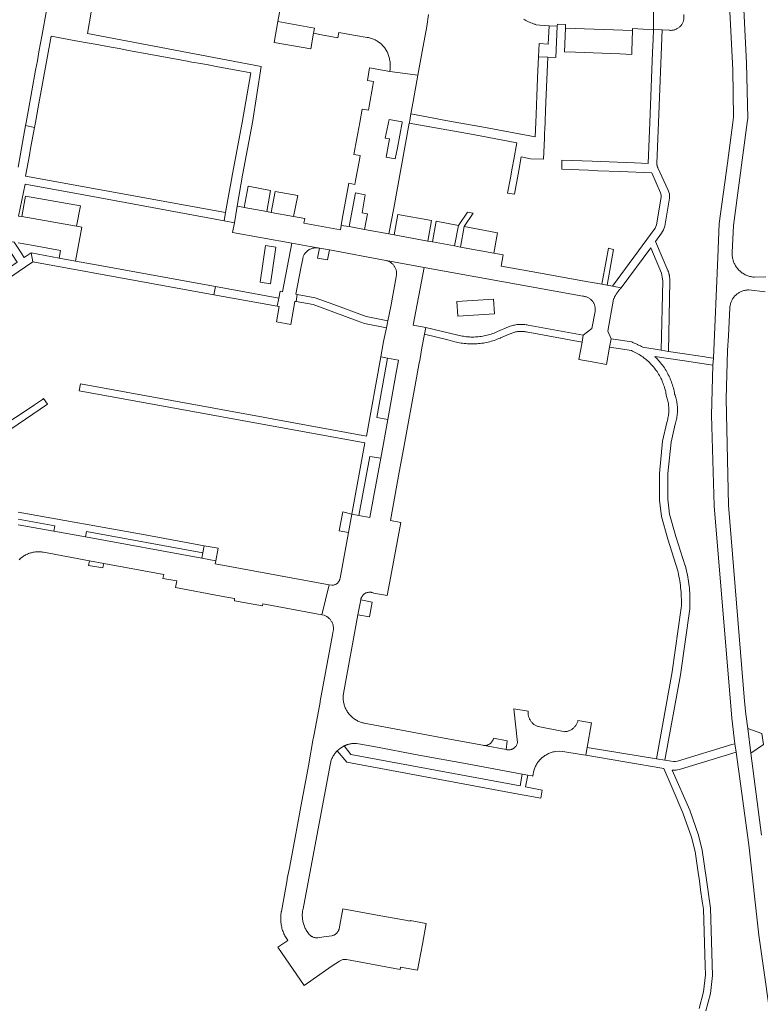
# Model space of a CAD drawing. Extents: x 146402 to 164798, y 455483 to 464134.
# Tile 316 of 575: x 158500 to 158660, y 460060 to 460272. Entities that reach past the tile are written whole.
import ezdxf

# ---------------------------------------------------------------- set-up
doc = ezdxf.new("R2010")
doc.units = 0
doc.header["$LTSCALE"] = 0.2
for name, color, linetype, lineweight in [('B-XX-VH-VERHARDING_ASFALT-GV', 252, 'CONTINUOUS', 18), ('B-XX-VH-VERHARDING_BETONSTRAATSTEEN-GV', 252, 'CONTINUOUS', 18), ('B-XX-VH-VERHARDING_TEGEL-GV', 252, 'CONTINUOUS', 18), ('B-XX-VH-VERHARDING_TEGEL_RUBBER-GV', 252, 'CONTINUOUS', 18)]:
    doc.layers.add(name, color=color, linetype=linetype, lineweight=lineweight)

msp = doc.modelspace()

# ---------------------------------------------------------------- linework, layer by layer
at = {"layer": 'B-XX-VH-VERHARDING_ASFALT-GV'}
for points in [[(158660.92, 460216.73), (158658.46, 460216.65), (158658.431, 460216.652), (158658.229, 460216.67), (158658.029, 460216.697), (158657.83, 460216.731), (158657.632, 460216.773), (158657.436, 460216.823), (158657.242, 460216.88), (158657.051, 460216.945), (158656.862, 460217.018), (158656.677, 460217.098), (158656.494, 460217.185), (158656.316, 460217.28), (158656.141, 460217.382), (158655.97, 460217.49), (158655.804, 460217.605), (158655.642, 460217.726), (158655.486, 460217.854), (158655.334, 460217.988), (158655.188, 460218.128), (158655.048, 460218.273), (158654.913, 460218.424), (158654.785, 460218.58), (158654.663, 460218.741), (158654.547, 460218.907), (158654.438, 460219.077), (158654.336, 460219.252), (158654.241, 460219.43), (158654.153, 460219.612), (158654.072, 460219.797), (158653.998, 460219.986), (158653.933, 460220.177), (158653.874, 460220.37), (158653.823, 460220.566), (158653.781, 460220.763), (158653.746, 460220.962), (158653.719, 460221.163), (158653.699, 460221.364), (158653.688, 460221.566), (158653.685, 460221.768), (158653.69, 460221.97), (158653.95, 460227.79), (158654.235, 460229.908), (158656.939, 460250), (158657.06, 460250.9), (158656.78, 460262.76), (158655.396, 460290.283)], [(158652.54, 460286.44), (158653.83, 460261.28), (158654.01, 460251.08), (158653.863, 460250), (158652.66, 460241.2), (158650.89, 460228.24), (158650.575, 460220.915), (158649.64, 460199.2), (158649.56, 460197.68), (158649.26, 460186.96), (158649.85, 460167.44), (158653.62, 460121.7), (158654.28, 460116.2), (158654.55, 460114.35), (158655.042, 460110.732), (158657.26, 460094.44), (158659.46, 460074.98), (158666.049, 460028.59)], [(158660.011, 460096.525), (158657.722, 460114.158), (158657.03, 460119.48), (158656.6, 460122.59), (158656.38, 460125.34), (158652.89, 460167.59), (158652.38, 460190.46), (158652.72, 460200.9), (158652.88, 460204.05), (158653.19, 460210.07), (158653.191, 460210.092), (158653.207, 460210.272), (158653.231, 460210.451), (158653.262, 460210.629), (158653.301, 460210.805), (158653.348, 460210.979), (158653.403, 460211.152), (158653.466, 460211.321), (158653.535, 460211.488), (158653.612, 460211.651), (158653.697, 460211.811), (158653.788, 460211.967), (158653.886, 460212.119), (158653.991, 460212.266), (158654.102, 460212.409), (158654.219, 460212.546), (158654.342, 460212.678), (158654.471, 460212.805), (158654.606, 460212.925), (158654.745, 460213.04), (158654.89, 460213.148), (158655.039, 460213.25), (158655.193, 460213.345), (158655.35, 460213.434), (158655.512, 460213.515), (158655.677, 460213.589), (158655.845, 460213.655), (158656.016, 460213.714), (158656.189, 460213.766), (158656.364, 460213.81), (158656.541, 460213.845), (158656.72, 460213.874), (158656.899, 460213.894), (158657.079, 460213.906), (158657.26, 460213.91), (158660.79, 460213.47)]]:
    msp.add_lwpolyline(points, dxfattribs=at)
at = {"layer": 'B-XX-VH-VERHARDING_BETONSTRAATSTEEN-GV'}
for points in [[(158557.737, 460281.431), (158555.936, 460271.748), (158563.779, 460270.281), (158563.589, 460269.202), (158565.282, 460268.877), (158568.84, 460268.194), (158569.049, 460269.348), (158572.59, 460268.73), (158575.154, 460268.301), (158575.223, 460268.289), (158575.436, 460268.247), (158575.648, 460268.197), (158575.857, 460268.139), (158576.064, 460268.074), (158576.268, 460268.001), (158576.47, 460267.921), (158576.669, 460267.833), (158576.864, 460267.738), (158577.055, 460267.636), (158577.243, 460267.527), (158577.427, 460267.411), (158577.606, 460267.288), (158577.78, 460267.159), (158577.95, 460267.023), (158578.114, 460266.881), (158578.273, 460266.734), (158578.427, 460266.58), (158578.575, 460266.421), (158578.717, 460266.257), (158578.853, 460266.088), (158578.982, 460265.913), (158579.105, 460265.734), (158579.221, 460265.551), (158579.331, 460265.363), (158579.433, 460265.172), (158579.52, 460264.951), (158579.558, 460264.863), (158579.647, 460264.644), (158579.728, 460264.422), (158579.802, 460264.197), (158579.868, 460263.969), (158579.926, 460263.74), (158579.977, 460263.509), (158580.019, 460263.276), (158580.054, 460263.042), (158580.081, 460262.807), (158580.1, 460262.571), (158580.111, 460262.334), (158580.114, 460262.098), (158580.109, 460261.861), (158580.096, 460261.624), (158580.075, 460261.389), (158580.046, 460261.154), (158580.009, 460260.92), (158586.03, 460260.16), (158587, 460265.28), (158587.97, 460270.66), (158588.37, 460273.22)], [(158608.778, 460272.212), (158609.034, 460272.063), (158609.293, 460271.922), (158609.556, 460271.788), (158609.822, 460271.661), (158610.092, 460271.541), (158610.365, 460271.429), (158610.641, 460271.324), (158610.92, 460271.226), (158611.201, 460271.137), (158611.32, 460271.101), (158611.52, 460271.03), (158612.31, 460270.9), (158614.27, 460270.79), (158616.061, 460270.708), (158616.08, 460271.12), (158617.84, 460271.1), (158617.813, 460270.304), (158632.236, 460269.76), (158632.25, 460270.19), (158634.53, 460270.084), (158636.75, 460269.98), (158636.737, 460274.952)], [(158636.737, 460274.952), (158636.75, 460269.98), (158638.608, 460269.9), (158640.133, 460269.829), (158640.283, 460269.815), (158640.434, 460269.809), (158640.585, 460269.811), (158640.735, 460269.821), (158640.885, 460269.839), (158641.034, 460269.865), (158641.181, 460269.898), (158641.326, 460269.94), (158641.468, 460269.989), (158641.608, 460270.045), (158641.745, 460270.109), (158641.878, 460270.18), (158642.007, 460270.258), (158642.132, 460270.343), (158642.252, 460270.434), (158642.367, 460270.532), (158642.477, 460270.635), (158642.581, 460270.744), (158642.68, 460270.858), (158642.772, 460270.978), (158642.857, 460271.102), (158642.936, 460271.231), (158643.008, 460271.363), (158643.073, 460271.499), (158643.131, 460271.639), (158643.181, 460271.781), (158643.223, 460271.926), (158643.258, 460272.073), (158643.261, 460272.089), (158643.26, 460273.224)], [(158500.219, 460155.819), (158500.379, 460155.969), (158500.544, 460156.114), (158500.714, 460156.252), (158500.89, 460156.384), (158501.07, 460156.51), (158501.254, 460156.629), (158501.443, 460156.741), (158501.635, 460156.846), (158501.832, 460156.944), (158502.032, 460157.035), (158502.234, 460157.119), (158502.44, 460157.195), (158502.649, 460157.263), (158502.86, 460157.324), (158503.073, 460157.378), (158503.287, 460157.423), (158503.504, 460157.46), (158503.721, 460157.49), (158503.939, 460157.512), (158504.159, 460157.525), (158504.378, 460157.531), (158504.597, 460157.529), (158504.817, 460157.519), (158505.035, 460157.5), (158505.253, 460157.474), (158505.47, 460157.44), (158515.38, 460155.59), (158518.46, 460155.03), (158531.34, 460152.65), (158531.16, 460151.785), (158534.15, 460151.26), (158533.869, 460149.8), (158543.75, 460147.98), (158546.59, 460147.46), (158546.555, 460146.985), (158552.643, 460145.889), (158552.71, 460146.34), (158560.79, 460144.84), (158565.4, 460143.97), (158566.981, 460150.386), (158542.416, 460154.896), (158542.54, 460155.56), (158539.57, 460156.14), (158514.513, 460160.714), (158507.69, 460161.958), (158500, 460163.36)]]:
    msp.add_lwpolyline(points, dxfattribs=at)
for points in [[(158563.779, 460270.281), (158555.936, 460271.748), (158555.09, 460267.2), (158562.989, 460265.805), (158563.589, 460269.202)], [(158616.061, 460270.708), (158614.27, 460270.79), (158614.09, 460266.86), (158612.139, 460266.952), (158612.021, 460264.139), (158613.99, 460264.057), (158615.759, 460263.983)], [(158632.236, 460269.76), (158617.813, 460270.304), (158617.64, 460265.17), (158619.94, 460265.09), (158629.48, 460264.73), (158632.061, 460264.598), (158632.09, 460265.31)], [(158580.009, 460260.92), (158575.67, 460261.75), (158575.189, 460259.029), (158576.496, 460258.791), (158576.349, 460257.96), (158575.559, 460253.49), (158575.4, 460252.588), (158574.061, 460252.831), (158573.56, 460249.999), (158572.289, 460243.09), (158573.62, 460242.848), (158573.459, 460241.96), (158572.649, 460237.5), (158572.495, 460236.65), (158571.161, 460236.89), (158569.755, 460229.114), (158569.554, 460227.752), (158571.29, 460227.54), (158572.64, 460234.8), (158574.73, 460234.39), (158574.06, 460230.5), (158575.19, 460230.3), (158574.58, 460226.96), (158579.78, 460226), (158580.9, 460231.55), (158584.2, 460249.83), (158584.231, 460249.999), (158584.562, 460251.819), (158585.04, 460254.51), (158586.03, 460260.16)], [(158579.007, 460246.602), (158579.885, 460250.641), (158582.68, 460250.13), (158582.656, 460250), (158581.64, 460244.53), (158581.19, 460242.12), (158579.22, 460242.48), (158579.93, 460246.43)], [(158554.34, 460235.31), (158549.51, 460236.22), (158548.69, 460231.69), (158553.51, 460230.82)], [(158560.23, 460234.22), (158555.31, 460235.14), (158554.47, 460230.62), (158559.3, 460229.73)], [(158513.42, 460231.99), (158501.63, 460234.12), (158500.792, 460229.694), (158512.592, 460227.625)], [(158548.02, 460231.81), (158547.19, 460231.96), (158546.554, 460228.392), (158546.18, 460226.29), (158558.906, 460223.982), (158564.418, 460222.962), (158564.571, 460222.943), (158564.721, 460222.915), (158564.87, 460222.88), (158567, 460222.54), (158579.13, 460220.26), (158579.235, 460220.237), (158579.245, 460220.234), (158587.39, 460218.75), (158621.53, 460212.56), (158621.643, 460212.553), (158621.792, 460212.536), (158621.94, 460212.511), (158622.086, 460212.478), (158622.23, 460212.438), (158622.372, 460212.39), (158622.512, 460212.334), (158622.648, 460212.271), (158622.78, 460212.201), (158622.909, 460212.124), (158623.033, 460212.041), (158623.153, 460211.95), (158623.267, 460211.854), (158623.377, 460211.751), (158623.48, 460211.643), (158623.578, 460211.53), (158623.67, 460211.411), (158623.755, 460211.288), (158623.833, 460211.16), (158623.905, 460211.028), (158623.969, 460210.893), (158624.026, 460210.754), (158624.076, 460210.613), (158624.118, 460210.469), (158624.152, 460210.323), (158624.179, 460210.176), (158624.197, 460210.027), (158624.208, 460209.877), (158624.21, 460209.727), (158624.205, 460209.578), (158624.191, 460209.428), (158624.17, 460209.28), (158623.51, 460205.57), (158621.652, 460204.172), (158621.384, 460202.685), (158620.713, 460198.938), (158623.58, 460198.41), (158626.619, 460197.88), (158627.3, 460201.579), (158627.68, 460203.41), (158626.95, 460205.03), (158628.18, 460211.92), (158628.23, 460212.04), (158628.281, 460212.159), (158628.335, 460212.277), (158628.391, 460212.394), (158628.449, 460212.511), (158628.508, 460212.626), (158628.571, 460212.74), (158628.635, 460212.853), (158628.7, 460212.965), (158628.768, 460213.075), (158628.838, 460213.185), (158628.874, 460213.238), (158628.91, 460213.293), (158628.984, 460213.4), (158629.059, 460213.505), (158629.137, 460213.609), (158629.216, 460213.712), (158629.297, 460213.813), (158629.38, 460213.913), (158629.465, 460214.012), (158629.551, 460214.109), (158629.639, 460214.204), (158629.729, 460214.298), (158629.82, 460214.39), (158627.97, 460214.72), (158626.785, 460214.929), (158625.662, 460215.131), (158621.45, 460215.88), (158611.67, 460217.66), (158603.985, 460219.034), (158604.421, 460221.444), (158602.41, 460221.83), (158595.22, 460223.15), (158593.95, 460223.39), (158589.18, 460224.27), (158588.19, 460224.43), (158580.95, 460225.81), (158579.78, 460226), (158574.58, 460226.96), (158571.29, 460227.54), (158569.554, 460227.752), (158569.42, 460226.84), (158561.54, 460228.3), (158561.721, 460229.278), (158559.3, 460229.73), (158554.47, 460230.62), (158553.51, 460230.82), (158548.69, 460231.69)], [(158588.95, 460228.87), (158581.75, 460230.18), (158580.95, 460225.81), (158588.19, 460224.43)], [(158597.954, 460230.459), (158596.734, 460230.676), (158594.8, 460227.79), (158593.95, 460223.39), (158595.22, 460223.15), (158596.04, 460227.57)], [(158594.8, 460227.79), (158589.97, 460228.7), (158589.18, 460224.27), (158593.95, 460223.39)], [(158603.22, 460226.23), (158596.04, 460227.57), (158595.22, 460223.15), (158602.41, 460221.83)], [(158564.418, 460222.962), (158558.906, 460223.982), (158556.89, 460213.5), (158556.4, 460213.63), (158556.112, 460212.15), (158555.776, 460210.395), (158556.19, 460210.32), (158555.61, 460207.03), (158558.708, 460206.462), (158559.598, 460211.447), (158559.82, 460211.41), (158560.1, 460212.92), (158559.784, 460212.977), (158560.932, 460218.935), (158561.26, 460220.64), (158561.264, 460220.657), (158561.299, 460220.806), (158561.342, 460220.952), (158561.393, 460221.096), (158561.451, 460221.238), (158561.516, 460221.376), (158561.589, 460221.51), (158561.668, 460221.641), (158561.755, 460221.767), (158561.848, 460221.889), (158561.947, 460222.005), (158562.052, 460222.116), (158562.162, 460222.222), (158562.278, 460222.321), (158562.399, 460222.415), (158562.525, 460222.502), (158562.655, 460222.582), (158562.789, 460222.655), (158562.927, 460222.721), (158563.068, 460222.78), (158563.212, 460222.832), (158563.359, 460222.876), (158563.507, 460222.912), (158563.657, 460222.94), (158563.809, 460222.96), (158563.961, 460222.973), (158564.114, 460222.977), (158564.267, 460222.974)], [(158587.39, 460218.75), (158579.245, 460220.234), (158579.382, 460220.198), (158579.527, 460220.151), (158579.67, 460220.097), (158579.809, 460220.035), (158579.944, 460219.966), (158580.076, 460219.89), (158580.204, 460219.807), (158580.327, 460219.717), (158580.446, 460219.622), (158580.559, 460219.52), (158580.667, 460219.412), (158580.769, 460219.299), (158580.864, 460219.18), (158580.954, 460219.057), (158581.037, 460218.929), (158581.113, 460218.797), (158581.181, 460218.661), (158581.243, 460218.522), (158581.298, 460218.38), (158581.345, 460218.235), (158581.384, 460218.088), (158581.415, 460217.939), (158581.438, 460217.788), (158581.454, 460217.637), (158581.462, 460217.485), (158581.461, 460217.333), (158581.453, 460217.181), (158581.437, 460217.029), (158581.412, 460216.879), (158581.38, 460216.73), (158580.23, 460210.35), (158579.602, 460207.292), (158579.29, 460205.771), (158578.68, 460202.79), (158578.083, 460199.514), (158579.513, 460199.245), (158581.88, 460198.8), (158581.33, 460195.72), (158579.568, 460185.979), (158578.05, 460177.67), (158576.49, 460169.18), (158575.69, 460164.88), (158573.37, 460165.32), (158571.842, 460165.61), (158571.11, 460161.68), (158569.31, 460151.83), (158569.306, 460151.807), (158569.283, 460151.69), (158569.252, 460151.574), (158569.213, 460151.461), (158569.167, 460151.351), (158569.113, 460151.244), (158569.053, 460151.14), (158568.986, 460151.041), (158568.912, 460150.947), (158568.832, 460150.858), (158568.746, 460150.774), (158568.655, 460150.696), (158568.559, 460150.625), (158568.459, 460150.56), (158568.354, 460150.502), (158568.246, 460150.451), (158568.134, 460150.408), (158568.02, 460150.372), (158567.904, 460150.343), (158567.786, 460150.323), (158567.667, 460150.311), (158567.547, 460150.306), (158566.981, 460150.386), (158565.4, 460143.97), (158565.9, 460143.87), (158566.003, 460143.828), (158566.146, 460143.762), (158566.286, 460143.69), (158566.422, 460143.61), (158566.554, 460143.523), (158566.681, 460143.43), (158566.803, 460143.33), (158566.92, 460143.225), (158567.031, 460143.114), (158567.137, 460142.997), (158567.237, 460142.875), (158567.33, 460142.748), (158567.417, 460142.616), (158567.497, 460142.48), (158567.569, 460142.341), (158567.635, 460142.197), (158567.694, 460142.051), (158567.745, 460141.902), (158567.788, 460141.751), (158567.823, 460141.597), (158567.851, 460141.442), (158567.871, 460141.286), (158567.883, 460141.128), (158567.887, 460140.971), (158567.882, 460140.813), (158567.87, 460140.656), (158567.85, 460140.5), (158567.69, 460139.67), (158565.05, 460125.33), (158565.019, 460125.179), (158565.009, 460125.138), (158564.01, 460119.753), (158563.587, 460117.515), (158563.569, 460117.433), (158563.543, 460117.348), (158563.527, 460117.307), (158562.569, 460111.879), (158562.551, 460111.791), (158560.668, 460101.554), (158560.665, 460101.536), (158560.644, 460101.449), (158559.643, 460096.032), (158558.485, 460089.854), (158558.472, 460089.796), (158558.459, 460089.753), (158557.951, 460087.144), (158557.95, 460087.104), (158557.941, 460087.026), (158557.924, 460086.948), (158557.9, 460086.873), (158556.665, 460080.064), (158556.65, 460079.977), (158556.609, 460079.727), (158556.576, 460079.476), (158556.551, 460079.223), (158556.533, 460078.97), (158556.524, 460078.717), (158556.523, 460078.464), (158556.529, 460078.21), (158556.544, 460077.957), (158556.567, 460077.705), (158556.598, 460077.453), (158556.636, 460077.203), (158556.683, 460076.953), (158556.737, 460076.706), (158556.799, 460076.46), (158556.869, 460076.216), (158556.946, 460075.975), (158557.031, 460075.736), (158557.124, 460075.5), (158557.224, 460075.267), (158557.331, 460075.038), (158557.445, 460074.811), (158557.567, 460074.589), (158557.695, 460074.37), (158557.831, 460074.156), (158557.973, 460073.946), (158558.07, 460073.81), (158555.945, 460072.368), (158561.609, 460064.15), (158567.621, 460068.33), (158569.16, 460069.4), (158569.885, 460069.725), (158570.68, 460069.72), (158582.258, 460067.6), (158582.341, 460068.058), (158585.959, 460067.401), (158587.015, 460073.04), (158587.843, 460077.457), (158584.421, 460078.135), (158584.4, 460077.98), (158583.378, 460078.166), (158577.298, 460079.273), (158569.9, 460080.62), (158569.11, 460076.36), (158569.094, 460076.294), (158569.059, 460076.174), (158569.016, 460076.056), (158568.965, 460075.941), (158568.907, 460075.83), (158568.843, 460075.722), (158568.771, 460075.619), (158568.694, 460075.521), (158568.61, 460075.427), (158568.52, 460075.34), (158568.425, 460075.258), (158568.325, 460075.182), (158568.22, 460075.113), (158568.111, 460075.051), (158567.999, 460074.996), (158567.883, 460074.948), (158567.764, 460074.908), (158567.643, 460074.875), (158567.52, 460074.85), (158565.793, 460074.6), (158564.55, 460074.42), (158564.546, 460074.42), (158564.416, 460074.407), (158564.286, 460074.402), (158564.155, 460074.406), (158564.025, 460074.417), (158563.896, 460074.437), (158563.768, 460074.464), (158563.642, 460074.499), (158563.519, 460074.542), (158563.398, 460074.592), (158563.281, 460074.649), (158563.167, 460074.714), (158563.058, 460074.785), (158562.953, 460074.863), (158562.853, 460074.947), (158562.758, 460075.037), (158562.669, 460075.133), (158562.587, 460075.234), (158562.51, 460075.34), (158562.22, 460075.73), (158562.147, 460075.844), (158562.03, 460076.038), (158561.921, 460076.235), (158561.818, 460076.435), (158561.723, 460076.64), (158561.635, 460076.848), (158561.555, 460077.058), (158561.482, 460077.271), (158561.417, 460077.487), (158561.359, 460077.705), (158561.309, 460077.925), (158561.267, 460078.146), (158561.233, 460078.369), (158561.207, 460078.593), (158561.189, 460078.818), (158561.178, 460079.043), (158561.176, 460079.269), (158561.182, 460079.494), (158561.196, 460079.719), (158561.217, 460079.943), (158561.247, 460080.167), (158561.285, 460080.389), (158561.33, 460080.61), (158562.345, 460086.006), (158567.24, 460112.04), (158567.29, 460112.242), (158567.348, 460112.442), (158567.413, 460112.639), (158567.486, 460112.834), (158567.567, 460113.025), (158567.654, 460113.214), (158567.749, 460113.399), (158567.851, 460113.58), (158567.96, 460113.757), (158568.075, 460113.93), (158568.197, 460114.098), (158568.326, 460114.262), (158568.461, 460114.42), (158568.601, 460114.573), (158568.672, 460114.646), (158569.386, 460115.252), (158570.193, 460115.726), (158570.279, 460115.766), (158570.365, 460115.804), (158570.453, 460115.841), (158570.54, 460115.877), (158570.629, 460115.91), (158570.718, 460115.943), (158570.807, 460115.973), (158570.898, 460116.003), (158570.988, 460116.03), (158571.079, 460116.056), (158571.171, 460116.08), (158571.262, 460116.103), (158571.355, 460116.124), (158571.447, 460116.144), (158571.493, 460116.153), (158571.54, 460116.162), (158571.634, 460116.178), (158571.727, 460116.193), (158571.821, 460116.206), (158571.915, 460116.217), (158572.009, 460116.227), (158572.103, 460116.235), (158572.198, 460116.241), (158572.292, 460116.246), (158572.387, 460116.249), (158572.482, 460116.251), (158572.576, 460116.251), (158572.671, 460116.249), (158572.766, 460116.245), (158572.86, 460116.24), (158576.59, 460115.59), (158586.28, 460113.76), (158596.65, 460111.83), (158608.51, 460109.641), (158609.69, 460109.424), (158610.63, 460109.25), (158610.81, 460109.23), (158610.817, 460109.321), (158610.84, 460109.534), (158610.87, 460109.747), (158610.909, 460109.958), (158610.955, 460110.168), (158611.009, 460110.376), (158611.071, 460110.582), (158611.14, 460110.785), (158611.217, 460110.985), (158611.302, 460111.183), (158611.393, 460111.377), (158611.492, 460111.568), (158611.598, 460111.755), (158611.71, 460111.938), (158611.83, 460112.116), (158611.956, 460112.29), (158612.088, 460112.459), (158612.227, 460112.623), (158612.372, 460112.782), (158612.522, 460112.935), (158612.678, 460113.083), (158612.724, 460113.124), (158612.886, 460113.264), (158613.054, 460113.398), (158613.227, 460113.525), (158613.404, 460113.646), (158613.585, 460113.76), (158613.771, 460113.867), (158613.961, 460113.967), (158614.154, 460114.06), (158614.35, 460114.146), (158614.55, 460114.224), (158614.752, 460114.295), (158614.957, 460114.359), (158615.164, 460114.414), (158615.373, 460114.462), (158615.584, 460114.502), (158616.426, 460114.578), (158617.27, 460114.53), (158621.223, 460113.897), (158622.2, 460113.74), (158622.497, 460115.403), (158623.439, 460120.658), (158620.502, 460121.199), (158620.488, 460121.141), (158620.448, 460120.989), (158620.4, 460120.84), (158620.344, 460120.693), (158620.281, 460120.55), (158620.211, 460120.41), (158620.133, 460120.274), (158620.049, 460120.141), (158619.958, 460120.014), (158619.861, 460119.891), (158619.757, 460119.773), (158619.648, 460119.661), (158619.533, 460119.554), (158619.413, 460119.454), (158619.288, 460119.359), (158619.158, 460119.271), (158619.024, 460119.19), (158618.886, 460119.116), (158618.744, 460119.049), (158618.599, 460118.99), (158618.451, 460118.937), (158618.301, 460118.893), (158618.149, 460118.856), (158617.995, 460118.827), (158617.839, 460118.806), (158617.683, 460118.793), (158617.527, 460118.787), (158617.37, 460118.79), (158611.92, 460119.87), (158611.836, 460119.9), (158611.688, 460119.96), (158611.544, 460120.027), (158611.403, 460120.102), (158611.266, 460120.183), (158611.133, 460120.271), (158611.005, 460120.366), (158610.882, 460120.467), (158610.764, 460120.574), (158610.651, 460120.687), (158610.545, 460120.805), (158610.444, 460120.928), (158610.35, 460121.057), (158610.262, 460121.19), (158610.181, 460121.327), (158610.107, 460121.468), (158610.04, 460121.613), (158609.981, 460121.76), (158609.929, 460121.911), (158609.885, 460122.064), (158609.848, 460122.219), (158609.819, 460122.376), (158609.799, 460122.534), (158609.786, 460122.693), (158609.781, 460122.852), (158609.784, 460123.011), (158609.795, 460123.17), (158606.7, 460123.74), (158607.5, 460116.46), (158607.484, 460116.387), (158607.45, 460116.265), (158607.409, 460116.145), (158607.36, 460116.029), (158607.304, 460115.915), (158607.241, 460115.806), (158607.171, 460115.7), (158607.095, 460115.6), (158607.012, 460115.504), (158606.924, 460115.414), (158606.83, 460115.329), (158606.731, 460115.251), (158606.627, 460115.179), (158606.518, 460115.113), (158606.406, 460115.055), (158606.291, 460115.004), (158606.172, 460114.961), (158606.051, 460114.924), (158605.927, 460114.896), (158605.803, 460114.876), (158605.677, 460114.863), (158605.551, 460114.859), (158605.424, 460114.862), (158605.298, 460114.873), (158605.174, 460114.893), (158605.05, 460114.92), (158600.392, 460115.81), (158600.267, 460115.815), (158600.143, 460115.829), (158600.02, 460115.85), (158591.734, 460117.404), (158574.48, 460120.64), (158574.346, 460120.668), (158574.141, 460120.719), (158573.937, 460120.777), (158573.736, 460120.843), (158573.537, 460120.916), (158573.342, 460120.997), (158573.149, 460121.085), (158572.96, 460121.181), (158572.775, 460121.283), (158572.594, 460121.392), (158572.417, 460121.509), (158572.244, 460121.631), (158572.076, 460121.761), (158571.914, 460121.896), (158571.756, 460122.038), (158571.604, 460122.185), (158571.458, 460122.338), (158571.317, 460122.496), (158571.183, 460122.66), (158571.055, 460122.828), (158570.933, 460123.001), (158570.818, 460123.179), (158570.71, 460123.361), (158570.609, 460123.547), (158570.515, 460123.737), (158570.428, 460123.93), (158570.348, 460124.126), (158570.276, 460124.325), (158570.212, 460124.527), (158570.155, 460124.73), (158570.106, 460124.936), (158570.064, 460125.144), (158570.031, 460125.353), (158570.005, 460125.563), (158569.988, 460125.774), (158569.978, 460125.986), (158569.977, 460126.197), (158569.983, 460126.409), (158569.997, 460126.62), (158570.02, 460126.83), (158570.05, 460127.04), (158573.16, 460143.97), (158573.76, 460147.16), (158573.773, 460147.242), (158573.799, 460147.363), (158573.833, 460147.482), (158573.874, 460147.599), (158573.923, 460147.712), (158573.979, 460147.823), (158574.043, 460147.929), (158574.112, 460148.032), (158574.189, 460148.129), (158574.271, 460148.222), (158574.359, 460148.309), (158574.453, 460148.39), (158574.552, 460148.465), (158574.655, 460148.533), (158574.763, 460148.595), (158574.874, 460148.649), (158574.989, 460148.696), (158575.106, 460148.736), (158575.226, 460148.768), (158575.347, 460148.792), (158575.47, 460148.808), (158575.594, 460148.817), (158575.718, 460148.817), (158575.841, 460148.81), (158575.964, 460148.794), (158576.086, 460148.77), (158576.206, 460148.739), (158576.323, 460148.7), (158576.438, 460148.654), (158576.55, 460148.6), (158579.466, 460148.083), (158580.04, 460151.13), (158582.385, 460163.821), (158580.163, 460164.229), (158582.05, 460174.66), (158582.97, 460179.65), (158585.76, 460194.98), (158586.347, 460198.193), (158586.44, 460198.7), (158586.936, 460201.413), (158587.47, 460204.35), (158587.74, 460205.85), (158585.052, 460206.357)], [(158608.597, 460206.491), (158608.35, 460206.495), (158608.104, 460206.492), (158607.858, 460206.48), (158607.612, 460206.46), (158607.367, 460206.433), (158607.123, 460206.397), (158606.88, 460206.354), (158606.639, 460206.302), (158606.4, 460206.243), (158606.163, 460206.176), (158605.928, 460206.102), (158605.695, 460206.02), (158605.54, 460205.96), (158603.19, 460204.95), (158603.026, 460204.875), (158602.735, 460204.748), (158602.44, 460204.629), (158602.143, 460204.518), (158601.843, 460204.414), (158601.541, 460204.317), (158601.236, 460204.228), (158600.929, 460204.147), (158600.62, 460204.074), (158600.31, 460204.008), (158599.997, 460203.95), (158599.684, 460203.9), (158599.369, 460203.859), (158599.053, 460203.824), (158598.737, 460203.798), (158598.42, 460203.78), (158598.103, 460203.77), (158597.785, 460203.768), (158597.468, 460203.774), (158597.15, 460203.788), (158596.834, 460203.81), (158596.518, 460203.84), (158596.202, 460203.878), (158595.888, 460203.923), (158595.575, 460203.977), (158595.264, 460204.039), (158594.954, 460204.108), (158594.646, 460204.185), (158594.34, 460204.27), (158587.74, 460205.85), (158587.47, 460204.35), (158592.472, 460203.14), (158594, 460202.77), (158594.334, 460202.686), (158594.669, 460202.611), (158595.007, 460202.543), (158595.345, 460202.483), (158595.685, 460202.43), (158596.027, 460202.386), (158596.369, 460202.35), (158596.712, 460202.321), (158597.055, 460202.301), (158597.399, 460202.288), (158597.743, 460202.284), (158598.087, 460202.288), (158598.431, 460202.299), (158598.774, 460202.319), (158599.117, 460202.346), (158599.46, 460202.382), (158599.801, 460202.425), (158600.141, 460202.477), (158600.48, 460202.536), (158600.817, 460202.603), (158601.153, 460202.678), (158601.487, 460202.761), (158601.819, 460202.851), (158602.149, 460202.949), (158602.476, 460203.055), (158602.801, 460203.168), (158603.123, 460203.289), (158603.442, 460203.418), (158603.758, 460203.554), (158603.84, 460203.59), (158606.06, 460204.52), (158606.093, 460204.535), (158606.287, 460204.615), (158606.484, 460204.687), (158606.684, 460204.752), (158606.885, 460204.809), (158607.089, 460204.859), (158607.295, 460204.9), (158607.502, 460204.934), (158607.71, 460204.96), (158607.919, 460204.978), (158608.129, 460204.988), (158608.338, 460204.99), (158608.548, 460204.984), (158608.757, 460204.97), (158608.966, 460204.948), (158609.174, 460204.918), (158609.38, 460204.88), (158621.384, 460202.685), (158621.652, 460204.172), (158609.82, 460206.35), (158609.578, 460206.394), (158609.334, 460206.43), (158609.089, 460206.459), (158608.843, 460206.479)], [(158571.842, 460165.61), (158569.9, 460166.11), (158569.11, 460162.03), (158571.11, 460161.68)], [(158543.05, 460158.279), (158540.049, 460158.826), (158539.784, 460157.332), (158539.57, 460156.14), (158542.54, 460155.56)], [(158518.46, 460155.03), (158515.38, 460155.59), (158515.148, 460154.584), (158518.263, 460154.04), (158518.28, 460154.12)], [(158576.202, 460146.681), (158573.76, 460147.16), (158573.16, 460143.97), (158575.636, 460143.549)], [(158571.614, 460113.87), (158570.193, 460115.726), (158569.386, 460115.252), (158568.672, 460114.646), (158570.773, 460112.196), (158607.73, 460105.327), (158608.91, 460105.108), (158612.489, 460104.443), (158612.809, 460106.214), (158609.23, 460106.879), (158609.69, 460109.424), (158608.51, 460109.641), (158608.05, 460107.098)], [(158605.29, 460116.83), (158602.33, 460117.38), (158602.313, 460117.304), (158602.28, 460117.183), (158602.239, 460117.065), (158602.19, 460116.95), (158602.135, 460116.838), (158602.072, 460116.73), (158602.002, 460116.626), (158601.926, 460116.527), (158601.844, 460116.432), (158601.756, 460116.344), (158601.662, 460116.261), (158601.563, 460116.184), (158601.46, 460116.114), (158601.352, 460116.05), (158601.241, 460115.994), (158601.126, 460115.944), (158601.008, 460115.902), (158600.888, 460115.868), (158600.766, 460115.842), (158600.642, 460115.823), (158600.517, 460115.813), (158600.392, 460115.81), (158605.05, 460114.92)]]:
    msp.add_lwpolyline(points, close=True, dxfattribs=at)
at = {"layer": 'B-XX-VH-VERHARDING_TEGEL-GV'}
for points in [[(158506.13, 460274.05), (158505.187, 460268.915), (158504.5, 460265.17), (158504.151, 460263.253), (158503.788, 460261.27), (158502.15, 460252.33), (158501.754, 460249.999), (158501.634, 460249.337), (158503.551, 460248.919), (158503.749, 460250), (158504.35, 460253.29), (158507.12, 460268.55), (158512.439, 460267.574), (158514.44, 460267.207), (158516.131, 460266.897), (158518.204, 460266.517), (158520.05, 460266.179), (158521.759, 460265.866), (158523.74, 460265.501), (158528.613, 460264.608), (158533.689, 460263.677), (158535.67, 460263.31), (158537.41, 460262.99), (158539.35, 460262.636), (158541.25, 460262.289), (158543, 460261.967), (158545, 460261.6), (158550.13, 460260.66), (158548.211, 460250), (158547.37, 460245.4), (158546.172, 460238.902), (158545.72, 460236.45), (158545.471, 460234.998), (158544.65, 460230.56), (158544.384, 460228.791), (158546.554, 460228.392), (158547.19, 460231.96), (158548.316, 460238.603), (158550.436, 460249.999), (158552.32, 460262.01), (158514.941, 460269.129), (158515.761, 460273.742)], [(158500.088, 460229.803), (158501.51, 460236.68), (158515.303, 460234.142), (158544.384, 460228.791), (158544.65, 460230.56), (158501.61, 460238.44), (158502.441, 460242.898), (158502.71, 460244.34), (158503.551, 460248.919), (158501.634, 460249.337), (158500, 460240.316)], [(158500, 460224.065), (158503.3, 460223.47), (158509.17, 460222.39), (158508.881, 460220.781), (158512.36, 460220.14), (158513.7, 460227.42), (158512.592, 460227.625), (158500.792, 460229.694), (158500.088, 460229.803)], [(158500, 460164.536), (158507.89, 460163.13), (158507.69, 460161.958), (158514.513, 460160.714), (158514.73, 460161.88), (158539.784, 460157.332), (158540.049, 460158.826), (158527.34, 460161.14), (158500, 460166.088)], [(158647.99, 460058.65), (158649.03, 460062.43), (158649.45, 460066.29), (158649.169, 460075.988), (158649.03, 460080.79), (158648.14, 460086.88), (158647.2, 460093.29), (158646.41, 460096.49), (158644.56, 460101.85), (158640.77, 460110.53), (158641.67, 460110.499), (158642.55, 460110.69), (158654.55, 460114.35), (158654.28, 460116.2), (158653.638, 460116.005), (158641.96, 460112.46), (158641.506, 460112.352), (158641.04, 460112.37), (158639.23, 460112.67), (158637.42, 460112.97), (158622.497, 460115.403), (158622.2, 460113.74), (158638.96, 460110.84), (158640.764, 460106.691), (158643.1, 460101.32), (158644.94, 460096.04), (158645.72, 460092.98), (158646.369, 460088.473), (158646.63, 460086.66), (158646.91, 460084.73), (158647.261, 460082.306), (158647.51, 460080.59), (158647.863, 460068.408), (158647.92, 460066.43), (158647.53, 460062.73), (158646.56, 460059.21)]]:
    msp.add_lwpolyline(points, dxfattribs=at)
for points in [[(158638.608, 460269.9), (158636.75, 460269.98), (158636.675, 460267.859), (158636.569, 460265.14), (158635.982, 460250), (158635.64, 460241.17), (158634.15, 460241.21), (158632.65, 460241.27), (158623.57, 460241.63), (158617.009, 460241.887), (158617, 460239.907), (158619.03, 460239.82), (158620.79, 460239.75), (158622.768, 460239.67), (158624.75, 460239.589), (158629.61, 460239.39), (158636.423, 460239.111), (158638.25, 460234.79), (158638.395, 460234.341), (158638.39, 460233.87), (158637.39, 460227.93), (158637.277, 460227.543), (158637.1, 460227.18), (158627.97, 460214.72), (158629.82, 460214.39), (158636.172, 460222.969), (158638.5, 460217.51), (158638.637, 460216.681), (158638.76, 460215.85), (158638.44, 460200.91), (158639.98, 460200.67), (158640.26, 460215.82), (158640.262, 460215.926), (158640.261, 460216.032), (158640.259, 460216.138), (158640.256, 460216.245), (158640.25, 460216.35), (158640.242, 460216.456), (158640.233, 460216.562), (158640.222, 460216.668), (158640.209, 460216.773), (158640.194, 460216.878), (158640.178, 460216.983), (158640.16, 460217.087), (158640.14, 460217.192), (158640.118, 460217.296), (158640.094, 460217.399), (158640.069, 460217.502), (158640.042, 460217.605), (158640.013, 460217.707), (158639.982, 460217.808), (158639.95, 460217.91), (158639.916, 460218.01), (158639.88, 460218.11), (158637.212, 460224.374), (158638.49, 460226.1), (158638.913, 460226.828), (158639.17, 460227.63), (158640.19, 460233.64), (158640.186, 460234.631), (158639.87, 460235.57), (158637.69, 460240.22), (158637.675, 460240.252), (158637.66, 460240.285), (158637.646, 460240.317), (158637.633, 460240.35), (158637.62, 460240.383), (158637.608, 460240.417), (158637.596, 460240.451), (158637.585, 460240.484), (158637.575, 460240.518), (158637.565, 460240.552), (158637.556, 460240.587), (158637.547, 460240.621), (158637.539, 460240.656), (158637.535, 460240.672), (158637.531, 460240.691), (158637.525, 460240.725), (158637.518, 460240.76), (158637.513, 460240.796), (158637.508, 460240.831), (158637.503, 460240.866), (158637.499, 460240.901), (158637.496, 460240.937), (158637.494, 460240.972), (158637.492, 460241.008), (158637.49, 460241.043), (158637.49, 460241.079), (158637.49, 460241.115), (158637.49, 460241.15), (158637.835, 460250)], [(158613.99, 460264.057), (158612.021, 460264.139), (158611.83, 460259.56), (158611.744, 460257.5), (158611.67, 460255.72), (158611.589, 460253.728), (158611.507, 460251.72), (158611.438, 460250), (158611.31, 460246.91), (158599.84, 460249.02), (158594.444, 460250), (158590.91, 460250.64), (158589.493, 460250.903), (158584.562, 460251.819), (158584.231, 460249.999), (158584.2, 460249.83), (158589.07, 460248.97), (158597.96, 460247.35), (158607.36, 460245.62), (158606.68, 460242), (158606.331, 460240.129), (158605.948, 460238.08), (158605.33, 460234.78), (158606.83, 460234.51), (158607.78, 460239.65), (158608.315, 460242.549), (158610.26, 460242.15), (158613.07, 460242.04), (158613.28, 460246.57), (158613.323, 460247.63), (158613.362, 460248.59), (158613.419, 460250), (158613.44, 460250.4), (158613.52, 460252.384), (158613.6, 460254.37)], [(158497.032, 460224.598), (158496.709, 460224.656), (158499.82, 460219.86), (158498.189, 460218.738), (158495.822, 460217.107), (158477.2, 460204.27), (158475.71, 460203.21), (158476.755, 460201.722), (158500, 460217.78), (158503.2, 460219.99), (158502.79, 460221.9), (158501.32, 460220.9), (158500, 460222.94), (158499.175, 460224.213), (158499.095, 460224.227)], [(158508.881, 460220.781), (158502.79, 460221.9), (158503.2, 460219.99), (158542.171, 460212.878), (158542.52, 460214.632), (158516.777, 460219.333), (158512.36, 460220.14)], [(158567, 460222.54), (158564.87, 460222.88), (158564.48, 460220.76), (158566.63, 460220.36)], [(158628.18, 460222.65), (158627.097, 460222.877), (158626.59, 460220.15), (158625.662, 460215.131), (158626.785, 460214.929)], [(158556.112, 460212.15), (158542.52, 460214.632), (158542.171, 460212.878), (158555.776, 460210.395)], [(158563.96, 460212.24), (158560.1, 460212.92), (158559.82, 460211.41), (158563.51, 460210.8), (158572.982, 460207.258), (158574.58, 460206.66), (158579.29, 460205.771), (158579.602, 460207.292), (158574.94, 460208.18), (158567.985, 460210.752)], [(158632.07, 460202.7), (158627.68, 460203.41), (158627.3, 460201.579), (158632.02, 460200.84), (158632.245, 460200.742), (158632.532, 460200.609), (158632.817, 460200.468), (158633.097, 460200.321), (158633.374, 460200.166), (158633.647, 460200.004), (158633.915, 460199.836), (158634.18, 460199.661), (158634.44, 460199.479), (158634.695, 460199.29), (158634.945, 460199.096), (158635.19, 460198.895), (158635.431, 460198.688), (158635.665, 460198.475), (158635.895, 460198.256), (158636.119, 460198.031), (158636.337, 460197.801), (158636.549, 460197.565), (158636.755, 460197.325), (158636.955, 460197.079), (158637.149, 460196.828), (158637.336, 460196.572), (158637.413, 460196.461), (158637.517, 460196.311), (158637.692, 460196.046), (158637.859, 460195.777), (158638.02, 460195.504), (158638.174, 460195.227), (158638.32, 460194.945), (158638.46, 460194.661), (158638.592, 460194.372), (158638.717, 460194.081), (158638.835, 460193.787), (158638.945, 460193.489), (158639.047, 460193.189), (158639.142, 460192.887), (158639.23, 460192.582), (158639.31, 460192.275), (158639.381, 460191.966), (158639.446, 460191.655), (158639.502, 460191.343), (158639.55, 460191.03), (158639.563, 460190.993), (158639.648, 460190.745), (158639.724, 460190.495), (158639.793, 460190.243), (158639.854, 460189.989), (158639.907, 460189.733), (158639.953, 460189.476), (158639.99, 460189.217), (158640.02, 460188.957), (158640.042, 460188.697), (158640.056, 460188.436), (158640.061, 460188.174), (158640.059, 460187.913), (158640.049, 460187.652), (158640.03, 460187.391), (158640.004, 460187.131), (158639.97, 460186.872), (158639.928, 460186.614), (158639.878, 460186.357), (158639.82, 460186.102), (158639.754, 460185.849), (158639.681, 460185.598), (158639.6, 460185.35), (158638.73, 460181.35), (158638.02, 460174.35), (158638.04, 460168.64), (158638.45, 460165.1), (158639.83, 460160.23), (158641.99, 460153.42), (158642.049, 460153.164), (158642.151, 460152.687), (158642.246, 460152.209), (158642.333, 460151.73), (158642.412, 460151.249), (158642.483, 460150.767), (158642.546, 460150.284), (158642.602, 460149.799), (158642.649, 460149.315), (158642.688, 460148.829), (158642.72, 460148.343), (158642.743, 460147.856), (158642.758, 460147.369), (158642.766, 460146.881), (158642.765, 460146.394), (158642.757, 460145.907), (158642.74, 460145.42), (158640.77, 460131.7), (158637.42, 460112.97), (158639.23, 460112.67), (158642.54, 460131.01), (158644.57, 460145.26), (158644.591, 460145.749), (158644.605, 460146.238), (158644.61, 460146.728), (158644.607, 460147.217), (158644.596, 460147.706), (158644.578, 460148.195), (158644.551, 460148.684), (158644.516, 460149.172), (158644.474, 460149.66), (158644.423, 460150.147), (158644.365, 460150.633), (158644.298, 460151.117), (158644.224, 460151.601), (158644.141, 460152.084), (158644.051, 460152.565), (158643.953, 460153.044), (158643.847, 460153.522), (158643.734, 460153.998), (158643.612, 460154.472), (158643.61, 460154.48), (158641.54, 460160.79), (158640.18, 460165.59), (158639.83, 460168.83), (158639.82, 460174.35), (158640.59, 460181.12), (158641.4, 460184.98), (158641.486, 460185.243), (158641.565, 460185.509), (158641.637, 460185.777), (158641.7, 460186.047), (158641.756, 460186.319), (158641.803, 460186.592), (158641.843, 460186.866), (158641.875, 460187.142), (158641.899, 460187.418), (158641.915, 460187.695), (158641.923, 460187.972), (158641.923, 460188.249), (158641.915, 460188.527), (158641.899, 460188.803), (158641.875, 460189.08), (158641.843, 460189.355), (158641.803, 460189.63), (158641.755, 460189.903), (158641.7, 460190.174), (158641.636, 460190.444), (158641.565, 460190.712), (158641.486, 460190.978), (158641.4, 460191.241), (158641.31, 460191.49), (158641.251, 460191.824), (158641.185, 460192.156), (158641.111, 460192.487), (158641.029, 460192.816), (158640.94, 460193.143), (158640.842, 460193.468), (158640.737, 460193.79), (158640.624, 460194.109), (158640.504, 460194.426), (158640.377, 460194.74), (158640.242, 460195.051), (158640.1, 460195.359), (158639.95, 460195.663), (158639.794, 460195.964), (158639.63, 460196.261), (158639.46, 460196.554), (158639.282, 460196.843), (158639.098, 460197.127), (158638.907, 460197.407), (158638.71, 460197.683), (158638.506, 460197.953), (158638.295, 460198.219), (158638.079, 460198.48), (158637.856, 460198.736), (158637.628, 460198.986), (158637.394, 460199.231), (158637.154, 460199.47), (158637.024, 460199.595), (158643.45, 460198.613), (158648.564, 460197.832), (158649.56, 460197.68), (158649.64, 460199.2), (158648.532, 460199.369), (158647.788, 460199.482), (158643.908, 460200.072), (158643.433, 460200.144), (158639.98, 460200.67), (158638.44, 460200.91), (158634.452, 460201.551), (158634.197, 460201.698), (158633.939, 460201.839), (158633.679, 460201.977), (158633.416, 460202.109), (158633.284, 460202.173), (158633.151, 460202.237), (158632.884, 460202.36), (158632.615, 460202.478), (158632.343, 460202.591)], [(158579.513, 460199.245), (158578.083, 460199.514), (158574.98, 460182.45), (158555.045, 460186.097), (158552.733, 460186.52), (158513.455, 460193.705), (158513.183, 460192.201), (158574.63, 460180.95), (158571.842, 460165.61), (158573.37, 460165.32), (158575.7, 460178.07), (158578.05, 460177.67), (158579.568, 460185.979), (158577.21, 460186.41)], [(158506.341, 460189.278), (158505.51, 460190.52), (158505.238, 460190.337), (158503.507, 460189.175), (158500, 460186.821), (158498.322, 460185.694), (158496.561, 460184.512), (158488.35, 460179), (158489.07, 460177.68), (158500, 460185.02)], [(158660.1, 460118.36), (158657.03, 460119.48), (158657.722, 460114.158), (158660.42, 460116.05)]]:
    msp.add_lwpolyline(points, close=True, dxfattribs=at)
at = {"layer": 'B-XX-VH-VERHARDING_TEGEL_RUBBER-GV'}
for points in [[(158555.497, 460223.115), (158553.268, 460223.449), (158552.086, 460215.569), (158554.315, 460215.235)], [(158602.528, 460208.782), (158602.317, 460211.921), (158594.439, 460211.391), (158594.65, 460208.252)]]:
    msp.add_lwpolyline(points, close=True, dxfattribs=at)

doc.saveas('drawing.dxf')
